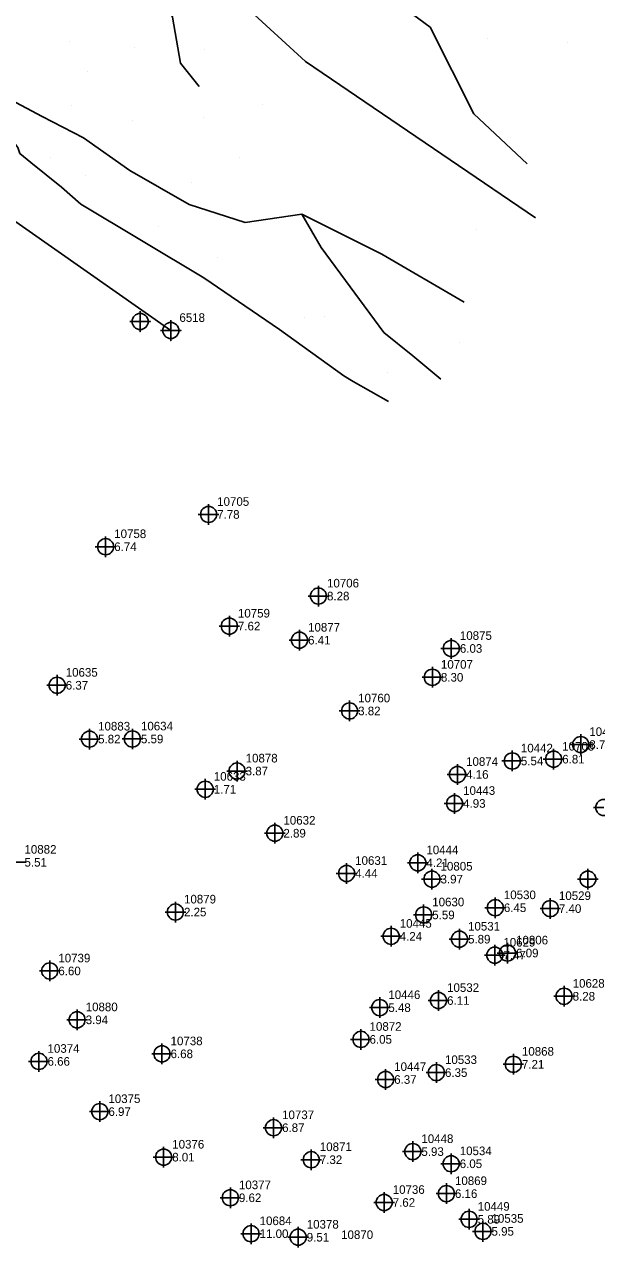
# Model space of a CAD drawing. Extents: x 2062781 to 2066835, y 358981 to 366501.
# Drawn here: x 2064692.3 to 2064858.6, y 361708.6 to 362063.9 of the extents above; entities that cross this region are included whole.
import ezdxf

# ---------------------------------------------------------------- set-up
doc = ezdxf.new("R2010")
doc.units = 0
for name, color, linetype in [('COGO Default Point Elevation', 7, 'Continuous'), ('COGO Default Point Number', 7, 'Continuous'), ('Exist DTM Breakline Underwater', 7, 'Continuous'), ('Exist DTM Breakline Underwater Cogo Number', 7, 'Continuous'), ('Exist DTM Breakline Underwater Cogo Point CELL', 7, 'Continuous'), ('Exist DTM Regular Point Underwater CELL', 7, 'Continuous'), ('PH Exist DTM Breakline', 7, 'Continuous'), ('PH Exist DTM Point', 7, 'Continuous')]:
    doc.layers.add(name, color=color, linetype=linetype)

msp = doc.modelspace()

# ---------------------------------------------------------------- linework, layer by layer
at = {"layer": 'Exist DTM Breakline Underwater'}
msp.add_line((2064612.39, 362060.79), (2064734.88, 361974.99), dxfattribs=at)
at = {"layer": 'Exist DTM Breakline Underwater Cogo Point CELL'}
msp.add_lwpolyline([(2064734.88, 361977.99), (2064734.88, 361971.99), (2064734.88, 361974.99), (2064737.88, 361974.99), (2064731.88, 361974.99)], dxfattribs=at)
msp.add_lwpolyline([(2064734.88, 361977.99), (2064734.88, 361971.99), (2064734.88, 361974.99), (2064737.88, 361974.99), (2064731.88, 361974.99)], dxfattribs=at)
msp.add_lwpolyline([(2064734.88, 361977.99), (2064734.88, 361971.99), (2064734.88, 361974.99), (2064737.88, 361974.99), (2064731.88, 361974.99)], dxfattribs=at)
msp.add_circle((2064734.88, 361974.99), 2.34, dxfattribs=at)
msp.add_circle((2064734.88, 361974.99), 2.34, dxfattribs=at)
msp.add_circle((2064734.88, 361974.99), 2.34, dxfattribs=at)
at = {"layer": 'Exist DTM Regular Point Underwater CELL'}
for points in [[(2064725.97, 361980.6), (2064725.97, 361974.6), (2064725.97, 361977.6), (2064728.97, 361977.6), (2064722.97, 361977.6)], [(2064745.86, 361924.55), (2064745.86, 361921.55)], [(2064742.86, 361921.55), (2064745.86, 361921.55)], [(2064745.86, 361921.55), (2064748.86, 361921.55)], [(2064745.86, 361921.55), (2064745.86, 361918.55)], [(2064712.94, 361912.18), (2064715.94, 361912.18)], [(2064715.94, 361915.18), (2064715.94, 361912.18)], [(2064715.94, 361912.18), (2064718.94, 361912.18)], [(2064715.94, 361912.18), (2064715.94, 361909.18)], [(2064774.78, 361897.84), (2064777.78, 361897.84)], [(2064777.78, 361900.84), (2064777.78, 361897.84)], [(2064777.78, 361897.84), (2064780.78, 361897.84)], [(2064777.78, 361897.84), (2064777.78, 361894.84)], [(2064751.89, 361892.11), (2064751.89, 361889.11)], [(2064748.89, 361889.11), (2064751.89, 361889.11)], [(2064751.89, 361889.11), (2064754.89, 361889.11)], [(2064751.89, 361889.11), (2064751.89, 361886.11)], [(2064772.27, 361888.02), (2064772.27, 361885.02)], [(2064769.27, 361885.02), (2064772.27, 361885.02)], [(2064772.27, 361885.02), (2064775.27, 361885.02)], [(2064772.27, 361885.02), (2064772.27, 361882.02)], [(2064816.39, 361885.62), (2064816.39, 361882.62)], [(2064813.39, 361882.62), (2064816.39, 361882.62)], [(2064816.39, 361882.62), (2064819.39, 361882.62)], [(2064816.39, 361882.62), (2064816.39, 361879.62)], [(2064810.88, 361877.24), (2064810.88, 361874.24)], [(2064701.85, 361874.93), (2064701.85, 361871.93)], [(2064807.88, 361874.24), (2064810.88, 361874.24)], [(2064810.88, 361874.24), (2064813.88, 361874.24)], [(2064810.88, 361874.24), (2064810.88, 361871.24)], [(2064698.85, 361871.93), (2064701.85, 361871.93)], [(2064701.85, 361871.93), (2064704.85, 361871.93)], [(2064701.85, 361871.93), (2064701.85, 361868.93)], [(2064786.83, 361867.47), (2064786.83, 361864.47)], [(2064783.83, 361864.47), (2064786.83, 361864.47)], [(2064786.83, 361864.47), (2064789.83, 361864.47)], [(2064786.83, 361864.47), (2064786.83, 361861.47)], [(2064711.26, 361859.29), (2064711.26, 361856.29)], [(2064723.71, 361859.32), (2064723.71, 361856.32)], [(2064708.26, 361856.29), (2064711.26, 361856.29)], [(2064711.26, 361856.29), (2064714.26, 361856.29)], [(2064711.26, 361856.29), (2064711.26, 361853.29)], [(2064720.71, 361856.32), (2064723.71, 361856.32)], [(2064723.71, 361856.32), (2064726.71, 361856.32)], [(2064723.71, 361856.32), (2064723.71, 361853.32)], [(2064854, 361857.7), (2064854, 361854.7)], [(2064834.12, 361852.93), (2064834.12, 361849.93)], [(2064846.13, 361853.46), (2064846.13, 361850.46)], [(2064851, 361854.7), (2064854, 361854.7)], [(2064854, 361854.7), (2064857, 361854.7)], [(2064854, 361854.7), (2064854, 361851.7)], [(2064754.13, 361850.01), (2064754.13, 361847.01)], [(2064818.2, 361849.02), (2064818.2, 361846.02)], [(2064831.12, 361849.93), (2064834.12, 361849.93)], [(2064834.12, 361849.93), (2064837.12, 361849.93)], [(2064834.12, 361849.93), (2064834.12, 361846.93)], [(2064843.13, 361850.46), (2064846.13, 361850.46)], [(2064846.13, 361850.46), (2064849.13, 361850.46)], [(2064846.13, 361850.46), (2064846.13, 361847.46)], [(2064744.88, 361844.71), (2064744.88, 361841.71)], [(2064751.13, 361847.01), (2064754.13, 361847.01)], [(2064754.13, 361847.01), (2064757.13, 361847.01)], [(2064754.13, 361847.01), (2064754.13, 361844.01)], [(2064815.2, 361846.02), (2064818.2, 361846.02)], [(2064818.2, 361846.02), (2064821.2, 361846.02)], [(2064818.2, 361846.02), (2064818.2, 361843.02)], [(2064741.88, 361841.71), (2064744.88, 361841.71)], [(2064744.88, 361841.71), (2064747.88, 361841.71)], [(2064744.88, 361841.71), (2064744.88, 361838.71)], [(2064814.34, 361837.59), (2064817.34, 361837.59)], [(2064817.34, 361840.59), (2064817.34, 361837.59)], [(2064817.34, 361837.59), (2064820.34, 361837.59)], [(2064817.34, 361837.59), (2064817.34, 361834.59)], [(2064857.7, 361836.42), (2064860.7, 361836.42)], [(2064765.11, 361831.95), (2064765.11, 361828.95)], [(2064762.11, 361828.95), (2064765.11, 361828.95)], [(2064765.11, 361828.95), (2064768.11, 361828.95)], [(2064765.11, 361828.95), (2064765.11, 361825.95)], [(2064806.66, 361823.35), (2064806.66, 361820.35)], [(2064689.86, 361820.51), (2064692.86, 361820.51)], [(2064785.96, 361820.26), (2064785.96, 361817.26)], [(2064803.66, 361820.35), (2064806.66, 361820.35)], [(2064806.66, 361820.35), (2064809.66, 361820.35)], [(2064806.66, 361820.35), (2064806.66, 361817.35)], [(2064782.96, 361817.26), (2064785.96, 361817.26)], [(2064785.96, 361817.26), (2064788.96, 361817.26)], [(2064785.96, 361817.26), (2064785.96, 361814.26)], [(2064810.77, 361818.61), (2064810.77, 361815.61)], [(2064856.09, 361818.61), (2064856.09, 361815.61)], [(2064807.77, 361815.61), (2064810.77, 361815.61)], [(2064810.77, 361815.61), (2064813.77, 361815.61)], [(2064810.77, 361815.61), (2064810.77, 361812.61)], [(2064853.09, 361815.61), (2064856.09, 361815.61)], [(2064856.09, 361815.61), (2064859.09, 361815.61)], [(2064856.09, 361815.61), (2064856.09, 361812.61)], [(2064736.22, 361809.05), (2064736.22, 361806.05)], [(2064829.17, 361810.3), (2064829.17, 361807.3)], [(2064845.17, 361810.05), (2064845.17, 361807.05)], [(2064733.22, 361806.05), (2064736.22, 361806.05)], [(2064736.22, 361806.05), (2064739.22, 361806.05)], [(2064736.22, 361806.05), (2064736.22, 361803.05)], [(2064805.36, 361805.22), (2064808.36, 361805.22)], [(2064808.36, 361808.22), (2064808.36, 361805.22)], [(2064808.36, 361805.22), (2064811.36, 361805.22)], [(2064808.36, 361805.22), (2064808.36, 361802.22)], [(2064826.17, 361807.3), (2064829.17, 361807.3)], [(2064829.17, 361807.3), (2064832.17, 361807.3)], [(2064829.17, 361807.3), (2064829.17, 361804.3)], [(2064842.17, 361807.05), (2064845.17, 361807.05)], [(2064845.17, 361807.05), (2064848.17, 361807.05)], [(2064845.17, 361807.05), (2064845.17, 361804.05)], [(2064798.91, 361802), (2064798.91, 361799)], [(2064795.91, 361799), (2064798.91, 361799)], [(2064798.91, 361799), (2064801.91, 361799)], [(2064798.91, 361799), (2064798.91, 361796)], [(2064815.76, 361798.17), (2064818.76, 361798.17)], [(2064818.76, 361801.17), (2064818.76, 361798.17)], [(2064818.76, 361798.17), (2064821.76, 361798.17)], [(2064818.76, 361798.17), (2064818.76, 361795.17)], [(2064829.03, 361796.52), (2064829.03, 361793.52)], [(2064832.72, 361797.15), (2064832.72, 361794.15)], [(2064699.7, 361791.94), (2064699.7, 361788.94)], [(2064826.03, 361793.52), (2064829.03, 361793.52)], [(2064829.03, 361793.52), (2064832.03, 361793.52)], [(2064829.03, 361793.52), (2064829.03, 361790.52)], [(2064829.72, 361794.15), (2064832.72, 361794.15)], [(2064832.72, 361794.15), (2064835.72, 361794.15)], [(2064832.72, 361794.15), (2064832.72, 361791.15)], [(2064696.7, 361788.94), (2064699.7, 361788.94)], [(2064699.7, 361788.94), (2064702.7, 361788.94)], [(2064699.7, 361788.94), (2064699.7, 361785.94)], [(2064849.16, 361784.58), (2064849.16, 361781.58)], [(2064795.6, 361781.28), (2064795.6, 361778.28)], [(2064809.67, 361780.35), (2064812.67, 361780.35)], [(2064812.67, 361783.35), (2064812.67, 361780.35)], [(2064812.67, 361780.35), (2064815.67, 361780.35)], [(2064812.67, 361780.35), (2064812.67, 361777.35)], [(2064846.16, 361781.58), (2064849.16, 361781.58)], [(2064849.16, 361781.58), (2064852.16, 361781.58)], [(2064849.16, 361781.58), (2064849.16, 361778.58)], [(2064707.65, 361777.74), (2064707.65, 361774.74)], [(2064792.6, 361778.28), (2064795.6, 361778.28)], [(2064795.6, 361778.28), (2064798.6, 361778.28)], [(2064795.6, 361778.28), (2064795.6, 361775.28)], [(2064704.65, 361774.74), (2064707.65, 361774.74)], [(2064707.65, 361774.74), (2064710.65, 361774.74)], [(2064707.65, 361774.74), (2064707.65, 361771.74)], [(2064790.14, 361772.06), (2064790.14, 361769.06)], [(2064732.32, 361767.86), (2064732.32, 361764.86)], [(2064787.14, 361769.06), (2064790.14, 361769.06)], [(2064790.14, 361769.06), (2064793.14, 361769.06)], [(2064790.14, 361769.06), (2064790.14, 361766.06)], [(2064693.56, 361762.67), (2064696.56, 361762.67)], [(2064696.56, 361765.67), (2064696.56, 361762.67)], [(2064696.56, 361762.67), (2064699.56, 361762.67)], [(2064696.56, 361762.67), (2064696.56, 361759.67)], [(2064729.32, 361764.86), (2064732.32, 361764.86)], [(2064732.32, 361764.86), (2064735.32, 361764.86)], [(2064732.32, 361764.86), (2064732.32, 361761.86)], [(2064834.42, 361764.83), (2064834.42, 361761.83)], [(2064797.3, 361760.4), (2064797.3, 361757.4)], [(2064809.06, 361759.41), (2064812.06, 361759.41)], [(2064812.06, 361762.41), (2064812.06, 361759.41)], [(2064812.06, 361759.41), (2064815.06, 361759.41)], [(2064812.06, 361759.41), (2064812.06, 361756.41)], [(2064831.42, 361761.83), (2064834.42, 361761.83)], [(2064834.42, 361761.83), (2064837.42, 361761.83)], [(2064834.42, 361761.83), (2064834.42, 361758.83)], [(2064794.3, 361757.4), (2064797.3, 361757.4)], [(2064797.3, 361757.4), (2064800.3, 361757.4)], [(2064797.3, 361757.4), (2064797.3, 361754.4)], [(2064714.25, 361751.07), (2064714.25, 361748.07)], [(2064711.25, 361748.07), (2064714.25, 361748.07)], [(2064714.25, 361748.07), (2064717.25, 361748.07)], [(2064714.25, 361748.07), (2064714.25, 361745.07)], [(2064764.73, 361746.4), (2064764.73, 361743.4)], [(2064761.73, 361743.4), (2064764.73, 361743.4)], [(2064764.73, 361743.4), (2064767.73, 361743.4)], [(2064764.73, 361743.4), (2064764.73, 361740.4)], [(2064732.8, 361737.85), (2064732.8, 361734.85)], [(2064805.2, 361739.46), (2064805.2, 361736.46)], [(2064729.8, 361734.85), (2064732.8, 361734.85)], [(2064732.8, 361734.85), (2064735.8, 361734.85)], [(2064732.8, 361734.85), (2064732.8, 361731.85)], [(2064772.69, 361734.11), (2064775.69, 361734.11)], [(2064775.69, 361737.11), (2064775.69, 361734.11)], [(2064775.69, 361734.11), (2064778.69, 361734.11)], [(2064775.69, 361734.11), (2064775.69, 361731.11)], [(2064802.2, 361736.46), (2064805.2, 361736.46)], [(2064805.2, 361736.46), (2064808.2, 361736.46)], [(2064805.2, 361736.46), (2064805.2, 361733.46)], [(2064816.34, 361735.93), (2064816.34, 361732.93)], [(2064813.34, 361732.93), (2064816.34, 361732.93)], [(2064816.34, 361732.93), (2064819.34, 361732.93)], [(2064816.34, 361732.93), (2064816.34, 361729.93)], [(2064814.96, 361727.25), (2064814.96, 361724.25)], [(2064752.18, 361726.05), (2064752.18, 361723.05)], [(2064796.87, 361724.68), (2064796.87, 361721.68)], [(2064811.96, 361724.25), (2064814.96, 361724.25)], [(2064814.96, 361724.25), (2064817.96, 361724.25)], [(2064814.96, 361724.25), (2064814.96, 361721.25)], [(2064749.18, 361723.05), (2064752.18, 361723.05)], [(2064752.18, 361723.05), (2064755.18, 361723.05)], [(2064752.18, 361723.05), (2064752.18, 361720.05)], [(2064793.87, 361721.68), (2064796.87, 361721.68)], [(2064796.87, 361721.68), (2064799.87, 361721.68)], [(2064796.87, 361721.68), (2064796.87, 361718.68)], [(2064818.56, 361716.79), (2064821.56, 361716.79)], [(2064821.56, 361719.79), (2064821.56, 361716.79)], [(2064821.56, 361716.79), (2064824.56, 361716.79)], [(2064821.56, 361716.79), (2064821.56, 361713.79)], [(2064758.19, 361715.61), (2064758.19, 361712.61)], [(2064771.89, 361714.59), (2064771.89, 361711.59)], [(2064822.58, 361713.29), (2064825.58, 361713.29)], [(2064825.58, 361716.29), (2064825.58, 361713.29)], [(2064825.58, 361713.29), (2064828.58, 361713.29)], [(2064825.58, 361713.29), (2064825.58, 361710.29)], [(2064755.19, 361712.61), (2064758.19, 361712.61)], [(2064758.19, 361712.61), (2064761.19, 361712.61)], [(2064758.19, 361712.61), (2064758.19, 361709.61)], [(2064768.89, 361711.59), (2064771.89, 361711.59)], [(2064771.89, 361711.59), (2064774.89, 361711.59)], [(2064771.89, 361711.59), (2064771.89, 361708.59)]]:
    msp.add_lwpolyline(points, dxfattribs=at)
for centre in [(2064725.97, 361977.6), (2064745.86, 361921.55), (2064715.94, 361912.18), (2064777.78, 361897.84), (2064751.89, 361889.11), (2064772.27, 361885.02), (2064816.39, 361882.62), (2064810.88, 361874.24), (2064701.85, 361871.93), (2064786.83, 361864.47), (2064711.26, 361856.29), (2064723.71, 361856.32), (2064854, 361854.7), (2064834.12, 361849.93), (2064846.13, 361850.46), (2064754.13, 361847.01), (2064818.2, 361846.02), (2064744.88, 361841.71), (2064817.34, 361837.59), (2064860.7, 361836.42), (2064765.11, 361828.95), (2064785.96, 361817.26), (2064806.66, 361820.35), (2064810.77, 361815.61), (2064856.09, 361815.61), (2064829.17, 361807.3), (2064845.17, 361807.05), (2064736.22, 361806.05), (2064808.36, 361805.22), (2064798.91, 361799), (2064818.76, 361798.17), (2064829.03, 361793.52), (2064832.72, 361794.15), (2064699.7, 361788.94), (2064849.16, 361781.58), (2064795.6, 361778.28), (2064812.67, 361780.35), (2064707.65, 361774.74), (2064790.14, 361769.06), (2064732.32, 361764.86), (2064696.56, 361762.67), (2064834.42, 361761.83), (2064797.3, 361757.4), (2064812.06, 361759.41), (2064714.25, 361748.07), (2064764.73, 361743.4), (2064805.2, 361736.46), (2064732.8, 361734.85), (2064775.69, 361734.11), (2064816.34, 361732.93), (2064752.18, 361723.05), (2064796.87, 361721.68), (2064814.96, 361724.25), (2064821.56, 361716.79), (2064758.19, 361712.61), (2064771.89, 361711.59), (2064825.58, 361713.29)]:
    msp.add_circle(centre, 2.34, dxfattribs=at)
at = {"layer": 'PH Exist DTM Breakline'}
for points in [[(2064822.93, 362037.93), (2064810.22, 362063.05), (2064759.04, 362100.84), (2064741.48, 362095.17)], [(2064709.49, 362030.98), (2064697.51, 362037.19), (2064685.25, 362043.67), (2064673.66, 362050.49), (2064663.4, 362057.37), (2064651.19, 362066.06), (2064642.19, 362072.9), (2064632.25, 362079.65), (2064626.66, 362082.67), (2064619.72, 362084.92), (2064614.25, 362086.98)], [(2064737.98, 362082.59), (2064751.19, 362074.16), (2064774.05, 362053.17), (2064840.85, 362007.71)], [(2064724.43, 362081.36), (2064729.6, 362080.25), (2064735.37, 362065.97), (2064737.71, 362052.68), (2064743.12, 362045.87)], [(2064632.95, 362064.31), (2064637.66, 362063.09), (2064638.93, 362062.23), (2064639.95, 362060.79), (2064641.1, 362058.1), (2064642.87, 362055.17), (2064646.28, 362052.66), (2064664.15, 362041.19), (2064669.09, 362038.32), (2064675.06, 362034.98), (2064680.09, 362032.9), (2064685.59, 362031), (2064689.56, 362029.32), (2064690.43, 362028.14), (2064691, 362026.43), (2064694.18, 362023.74), (2064703.08, 362016.62), (2064708.71, 362011.72)], [(2064838.39, 362023.35), (2064822.93, 362037.93)], [(2064709.49, 362030.98), (2064722.96, 362021.45), (2064740.19, 362011.6), (2064756.49, 362006.32), (2064772.97, 362008.82), (2064796.22, 361997.16), (2064820.09, 361983.17)], [(2064708.71, 362011.72), (2064744.43, 361990.29), (2064766.49, 361975.24), (2064785.15, 361961.86), (2064787.91, 361960.16), (2064798.13, 361954.34)], [(2064813.33, 361960.88), (2064805.19, 361967.61), (2064796.76, 361974.41), (2064778.61, 361999.12), (2064772.97, 362008.82)]]:
    msp.add_lwpolyline(points, dxfattribs=at)
at = {"layer": 'PH Exist DTM Point'}
for p, q in [((2064705.31, 362058.92), (2064705.31, 362058.92)), ((2064826.78, 362059.87), (2064826.78, 362059.87)), ((2064850.19, 362058.58), (2064850.19, 362058.58)), ((2064724.4, 362057.1), (2064724.4, 362057.1)), ((2064744.65, 362056.55), (2064744.65, 362056.55)), ((2064710.65, 362050.27), (2064710.65, 362050.27)), ((2064706.05, 362040.38), (2064706.05, 362040.38)), ((2064761.46, 362040.58), (2064761.46, 362040.58)), ((2064744.34, 362036.98), (2064744.34, 362036.98)), ((2064723.85, 362035.99), (2064723.85, 362035.99)), ((2064699.87, 362025.22), (2064699.87, 362025.22)), ((2064754.75, 362025.34), (2064754.75, 362025.34)), ((2064710.12, 362019.9), (2064710.12, 362019.9)), ((2064740.89, 362017.97), (2064740.89, 362017.97)), ((2064731.19, 362005.31), (2064731.19, 362005.31)), ((2064823.85, 362004.23), (2064823.85, 362004.23)), ((2064748.49, 361996.19), (2064748.49, 361996.19)), ((2064773.6, 361978.76), (2064773.6, 361978.76)), ((2064779.63, 361979.14), (2064779.63, 361979.14)), ((2064818.89, 361971.58), (2064818.89, 361971.58)), ((2064797.75, 361962.75), (2064797.75, 361962.75))]:
    msp.add_line(p, q, dxfattribs=at)

# ---------------------------------------------------------------- texts
at = {"layer": 'COGO Default Point Elevation'}
for s, p in [('7.78', (2064748.36, 361920.3)), ('6.74', (2064718.44, 361910.93)), ('8.28', (2064780.28, 361896.59)), ('7.62', (2064754.39, 361887.86)), ('6.41', (2064774.77, 361883.77)), ('6.03', (2064818.89, 361881.37)), ('6.37', (2064704.35, 361870.68)), ('8.30', (2064813.38, 361872.99)), ('3.82', (2064789.33, 361863.22)), ('5.82', (2064713.76, 361855.04)), ('5.59', (2064726.21, 361855.07)), ('8.73', (2064856.5, 361853.45)), ('6.81', (2064848.63, 361849.21)), ('3.87', (2064756.63, 361845.76)), ('5.54', (2064836.62, 361848.68)), ('4.16', (2064820.7, 361844.77)), ('1.71', (2064747.38, 361840.46)), ('4.93', (2064819.84, 361836.34)), ('2.89', (2064767.61, 361827.7)), ('5.51', (2064692.36, 361819.26)), ('4.21', (2064809.16, 361819.1)), ('4.44', (2064788.46, 361816.01)), ('3.97', (2064813.27, 361814.36)), ('2.25', (2064738.72, 361804.8)), ('5.59', (2064810.86, 361803.97)), ('6.45', (2064831.67, 361806.05)), ('7.40', (2064847.67, 361805.8)), ('4.24', (2064801.41, 361797.75)), ('5.89', (2064821.26, 361796.92)), ('7.47', (2064831.53, 361792.27)), ('6.09', (2064835.22, 361792.9)), ('6.60', (2064702.2, 361787.69)), ('6.11', (2064815.17, 361779.1)), ('8.28', (2064851.66, 361780.33)), ('5.48', (2064798.1, 361777.03)), ('3.94', (2064710.15, 361773.49)), ('6.05', (2064792.64, 361767.81)), ('6.68', (2064734.82, 361763.61)), ('6.66', (2064699.06, 361761.42)), ('7.21', (2064836.92, 361760.58)), ('6.35', (2064814.56, 361758.16)), ('6.37', (2064799.8, 361756.15)), ('6.97', (2064716.75, 361746.82)), ('6.87', (2064767.23, 361742.15)), ('5.93', (2064807.7, 361735.21)), ('8.01', (2064735.3, 361733.6)), ('7.32', (2064778.19, 361732.86)), ('6.05', (2064818.84, 361731.68)), ('9.62', (2064754.68, 361721.8)), ('6.16', (2064817.46, 361723)), ('7.62', (2064799.37, 361720.43)), ('5.89', (2064824.06, 361715.54)), ('11.00', (2064760.69, 361711.36)), ('9.51', (2064774.39, 361710.34)), ('5.95', (2064828.08, 361712.04))]:
    msp.add_text(s, height=2.5, dxfattribs=at).set_placement(p)
at = {"layer": 'COGO Default Point Number'}
for s, p in [('10705', (2064748.36, 361924.05)), ('10758', (2064718.44, 361914.68)), ('10706', (2064780.28, 361900.34)), ('10759', (2064754.39, 361891.61)), ('10877', (2064774.77, 361887.52)), ('10875', (2064818.89, 361885.12)), ('10635', (2064704.35, 361874.43)), ('10707', (2064813.38, 361876.74)), ('10760', (2064789.33, 361866.97)), ('10883', (2064713.76, 361858.79)), ('10634', (2064726.21, 361858.82)), ('10441', (2064856.5, 361857.2)), ('10442', (2064836.62, 361852.43)), ('10708', (2064848.63, 361852.96)), ('10878', (2064756.63, 361849.51)), ('10874', (2064820.7, 361848.52)), ('10633', (2064747.38, 361844.21)), ('10443', (2064819.84, 361840.09)), ('10632', (2064767.61, 361831.45)), ('10882', (2064692.36, 361823.01)), ('10444', (2064809.16, 361822.85)), ('10631', (2064788.46, 361819.76)), ('10805', (2064813.27, 361818.11)), ('10530', (2064831.67, 361809.8)), ('10879', (2064738.72, 361808.55)), ('10630', (2064810.86, 361807.72)), ('10529', (2064847.67, 361809.55)), ('10445', (2064801.41, 361801.5)), ('10531', (2064821.26, 361800.67)), ('10629', (2064831.53, 361796.02)), ('10806', (2064835.22, 361796.65)), ('10739', (2064702.2, 361791.44)), ('10532', (2064815.17, 361782.85)), ('10628', (2064851.66, 361784.08)), ('10446', (2064798.1, 361780.78)), ('10880', (2064710.15, 361777.24)), ('10872', (2064792.64, 361771.56)), ('10738', (2064734.82, 361767.36)), ('10374', (2064699.06, 361765.17)), ('10868', (2064836.92, 361764.33)), ('10533', (2064814.56, 361761.91)), ('10447', (2064799.8, 361759.9)), ('10375', (2064716.75, 361750.57)), ('10737', (2064767.23, 361745.9)), ('10448', (2064807.7, 361738.96)), ('10376', (2064735.3, 361737.35)), ('10871', (2064778.19, 361736.61)), ('10534', (2064818.84, 361735.43)), ('10377', (2064754.68, 361725.55)), ('10869', (2064817.46, 361726.75)), ('10736', (2064799.37, 361724.18)), ('10449', (2064824.06, 361719.29)), ('10684', (2064760.69, 361715.11)), ('10378', (2064774.39, 361714.09)), ('10535', (2064828.08, 361715.79)), ('10870', (2064784.38, 361711.07))]:
    msp.add_text(s, height=2.5, dxfattribs=at).set_placement(p)
at = {"layer": 'Exist DTM Breakline Underwater Cogo Number'}
msp.add_text('6518', height=2.5, dxfattribs=at).set_placement((2064737.38, 361977.49))
msp.add_text('6518', height=2.5, dxfattribs=at).set_placement((2064737.38, 361977.49))
msp.add_text('6518', height=2.5, dxfattribs=at).set_placement((2064737.38, 361977.49))

doc.saveas('drawing.dxf')
